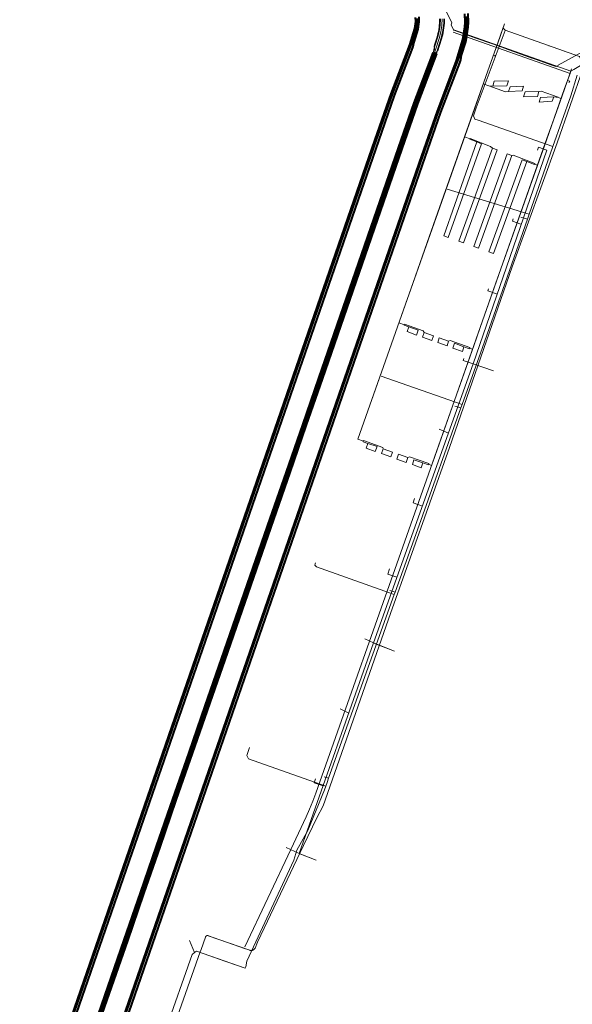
# Model space of a CAD drawing. Header units: metres. Extents: x 124576 to 133557, y 395865 to 402386.
# Tile 373 of 447: x 130979 to 131090, y 400644 to 400842. Entities that reach past the tile are written whole.
import ezdxf

# ---------------------------------------------------------------- set-up
doc = ezdxf.new("R2010")
doc.units = ezdxf.units.M
doc.header["$MEASUREMENT"] = 0
for name, color, linetype, lineweight, true_color in [('LG_AanduidingEisVoorzorgsmaatregel', 7, 'Continuous', 40, 0xf7284a), ('LG_Datatransport', 3, 'Continuous', 13, 0x00ff00), ('LG_Datatransport_Gemeente_Tilburg_Ruimtelijke_Uitvoering', 3, 'Continuous', 13, 0x00ff00), ('LG_Datatransport_Tennet_Tso', 3, 'Continuous', 13, 0x00ff00), ('LG_Hoog_Spanning', 1, 'Continuous', 13, 0xff0000), ('LG_Hoog_Spanning_Tennet_Tso', 1, 'Continuous', 13, 0xff0000), ('LG_Laag_Spanning_Enexis_Netbeheer_BV', 7, 'Continuous', 13, 0x960000), ('LG_Laag_Spanning_Gemeente_Tilburg_Ruimtelijke_Uitvoering', 7, 'Continuous', 13, 0x960000), ('LG_Riool_Vrij_Verval_Gemeente_Tilburg_Ruimtelijke_Uitvoering', 7, 'Continuous', 13, 0xca00a0)]:
    doc.layers.add(name, color=color, linetype=linetype, lineweight=lineweight, true_color=true_color)

msp = doc.modelspace()

# ---------------------------------------------------------------- linework, layer by layer
at = {"layer": 'LG_AanduidingEisVoorzorgsmaatregel', "flags": 128}
for points in [[(131058.71, 400842.87), (131058.74, 400842.03), (131058.53, 400840.66), (131057.56, 400837.34), (131053.81, 400827.46), (131053.81, 400827.46), (131050.57, 400818.21), (130978.89, 400611.13)], [(131059.09, 400842.66), (131059.1, 400842.07), (131058.87, 400840.6), (131058.25, 400838.53), (131054.04, 400827.36), (131054.04, 400827.36), (131050.81, 400818.13), (130979.12, 400611.05)], [(131059.41, 400842.96), (131059.44, 400841.99), (131059.21, 400840.53), (131058.4, 400837.85), (131058.4, 400837.85), (131058.25, 400837.24), (131058.25, 400837.24), (131058.17, 400836.81), (131054.47, 400827.08), (131054.47, 400827.08), (131051.28, 400817.97), (130979.6, 400610.89)], [(130988.32, 400607.81), (131060.01, 400814.91), (131063.18, 400823.97), (131066.98, 400833.97), (131066.98, 400833.97), (131067.11, 400834.35), (131067.11, 400834.35), (131068.22, 400838.18), (131068.22, 400838.18), (131068.36, 400838.82), (131068.36, 400838.82), (131068.69, 400840.97), (131068.69, 400840.97), (131068.75, 400841.87), (131068.75, 400841.87), (131068.7, 400843.59)], [(130988.56, 400607.73), (131060.25, 400814.83), (131063.42, 400823.89), (131067.67, 400835.17), (131067.67, 400835.17), (131067.79, 400835.5), (131067.79, 400835.5), (131068.55, 400838.07), (131068.55, 400838.07), (131068.7, 400838.74), (131068.7, 400838.74), (131069.04, 400840.95), (131069.04, 400840.95), (131069.1, 400841.73), (131069.1, 400841.73), (131069.09, 400843.07)], [(130989.03, 400607.57), (131060.72, 400814.66), (131063.89, 400823.72), (131067.69, 400833.7), (131067.69, 400833.7), (131067.88, 400834.3), (131067.88, 400834.3), (131068.05, 400835.23), (131068.88, 400837.96), (131068.88, 400837.96), (131069.04, 400838.66), (131069.04, 400838.66), (131069.39, 400840.93), (131069.39, 400840.93), (131069.45, 400841.83), (131069.45, 400841.83), (131069.39, 400843.68)]]:
    msp.add_lwpolyline(points, dxfattribs=at)
at = {"layer": 'LG_Datatransport'}
msp.add_line((131016.81, 400657.54), (131024.44, 400654.85), dxfattribs=at)
at = {"layer": 'LG_Datatransport', "flags": 128}
for points in [[(130993.95, 400637.63), (131000.52, 400656.52), (131000.52, 400656.52), (131003.76, 400665.98), (131010.3, 400684.88), (131010.3, 400684.88), (131013.59, 400694.32), (131020.13, 400713.22), (131029.98, 400741.56), (131033.24, 400751.01), (131036.53, 400760.45), (131039.78, 400769.89), (131055.85, 400816.37), (131059.03, 400825.49), (131062.85, 400835.54), (131062.86, 400835.54), (131062.86, 400835.54), (131062.86, 400835.54), (131062.86, 400835.54), (131062.86, 400835.55), (131062.85, 400835.55), (131062.85, 400835.55), (131062.85, 400835.55), (131062.85, 400835.55), (131062.85, 400835.55), (131062.85, 400835.55), (131062.85, 400835.55), (131062.66, 400835.62), (131062.66, 400835.62), (131062.66, 400835.62), (131062.66, 400835.62), (131062.66, 400835.62), (131062.66, 400835.62), (131062.65, 400835.62), (131062.65, 400835.62), (131062.65, 400835.62), (131062.65, 400835.62), (131062.65, 400835.62), (131062.65, 400835.62), (131062.65, 400835.62), (131058.83, 400825.56), (131058.83, 400825.56), (131055.64, 400816.44), (131039.57, 400769.96), (131039.57, 400769.96), (131036.32, 400760.52), (131033.03, 400751.08), (131029.77, 400741.63), (131019.92, 400713.29), (131013.38, 400694.39), (131010.09, 400684.95), (131003.55, 400666.05), (131000.31, 400656.59), (130993.74, 400637.7)], [(131092.58, 400832.62), (131087.34, 400817.58), (131078.24, 400792.54), (131065.61, 400756.08), (131053.72, 400722.53), (131040.14, 400683.71), (131038.84, 400681.32), (131036.18, 400675.72), (131026.9, 400656.18), (131026.37, 400655.01), (131026.34, 400654.94), (131026.3, 400654.87), (131026.25, 400654.81), (131026.2, 400654.76), (131026.15, 400654.71), (131026.09, 400654.66), (131026.02, 400654.62), (131025.96, 400654.58), (131025.89, 400654.55), (131025.82, 400654.53), (131025.74, 400654.51), (131025.67, 400654.5), (131025.59, 400654.5), (131025.52, 400654.5), (131025.44, 400654.51), (131025.37, 400654.52), (131025.3, 400654.55), (131016.94, 400657.5), (131016.9, 400657.52), (131016.86, 400657.52), (131016.82, 400657.53), (131016.78, 400657.53), (131016.74, 400657.53), (131016.7, 400657.52), (131016.66, 400657.51), (131016.62, 400657.5), (131016.58, 400657.48), (131016.55, 400657.47), (131016.51, 400657.44), (131016.48, 400657.42), (131016.45, 400657.39), (131016.43, 400657.36), (131016.4, 400657.33), (131016.38, 400657.29), (131016.36, 400657.25), (131016.35, 400657.22), (131015.51, 400654.74), (131015.33, 400654.22), (131002.7, 400618.52)]]:
    msp.add_lwpolyline(points, dxfattribs=at)
at = {"layer": 'LG_Datatransport_Gemeente_Tilburg_Ruimtelijke_Uitvoering'}
for p, q in [((131089.83, 400831.29), (131090.1, 400832.03)), ((131089.83, 400831.29), (131087.86, 400825.69)), ((131087.86, 400825.69), (131084.95, 400817.47)), ((131084.95, 400817.47), (131072.28, 400781.59)), ((131070.59, 400776.79), (131072.29, 400781.6)), ((131070.59, 400776.79), (131057.41, 400739.43))]:
    msp.add_line(p, q, dxfattribs=at)
at = {"layer": 'LG_Datatransport_Gemeente_Tilburg_Ruimtelijke_Uitvoering', "flags": 128}
msp.add_lwpolyline([(131090.09, 400832.01), (131090.73, 400832.33), (131105.9, 400841.46)], dxfattribs=at)
at = {"layer": 'LG_Datatransport_Tennet_Tso', "flags": 128}
for points in [[(131063.62, 400842.58), (131063.62, 400842.16), (131063.6, 400841.73), (131063.56, 400841.31), (131063.51, 400840.88), (131063.45, 400840.46), (131063.37, 400840.03), (131063.27, 400839.61), (131063.17, 400839.19), (131063.06, 400838.77), (131062.93, 400838.35), (131062.8, 400837.93), (131062.67, 400837.51), (131062.52, 400837.09), (131062.75, 400835.58), (131058.93, 400825.52), (131055.74, 400816.41), (131052.58, 400807.26), (131049.39, 400798.02), (131046.16, 400788.71), (131042.93, 400779.34), (131039.67, 400769.93), (131036.42, 400760.49), (131033.13, 400751.05), (131029.87, 400741.6), (131026.58, 400732.15), (131023.3, 400722.71), (131020.02, 400713.26), (131016.75, 400703.81), (131013.48, 400694.36), (131010.19, 400684.92), (131006.92, 400675.47), (131003.65, 400666.02), (131000.41, 400656.56), (130997.13, 400647.12), (130993.84, 400637.67)], [(131064.62, 400842.61), (131064.62, 400842.14), (131064.6, 400841.67), (131064.56, 400841.21), (131064.5, 400840.75), (131064.43, 400840.29), (131064.35, 400839.83), (131064.25, 400839.38), (131064.14, 400838.94), (131064.02, 400838.5), (131063.89, 400838.06), (131063.75, 400837.63), (131063.61, 400837.2), (131063.47, 400836.77), (131063.32, 400836.35), (131062.8, 400835.56), (131058.98, 400825.51), (131055.79, 400816.39), (131052.63, 400807.24), (131049.44, 400798), (131046.21, 400788.69), (131042.98, 400779.32), (131039.72, 400769.91), (131036.47, 400760.47), (131033.18, 400751.03), (131029.92, 400741.58), (131026.63, 400732.13), (131023.35, 400722.69), (131020.07, 400713.24), (131016.8, 400703.79), (131013.53, 400694.34), (131010.24, 400684.9), (131006.97, 400675.45), (131003.7, 400666), (131000.46, 400656.54), (130997.18, 400647.1), (130993.89, 400637.65)], [(131062.66, 400835.61), (131058.84, 400825.56), (131055.65, 400816.44), (131052.49, 400807.29), (131049.3, 400798.05), (131046.07, 400788.74), (131042.84, 400779.37), (131039.58, 400769.96), (131036.33, 400760.52), (131033.04, 400751.08), (131029.78, 400741.63), (131026.49, 400732.18), (131023.21, 400722.74), (131019.93, 400713.29), (131016.66, 400703.84), (131013.39, 400694.39), (131010.1, 400684.95), (131006.83, 400675.5), (131003.56, 400666.05), (131000.32, 400656.59), (130997.04, 400647.15), (130993.75, 400637.7)], [(130993.94, 400637.63), (130997.23, 400647.08), (131000.51, 400656.52), (131003.75, 400665.98), (131007.02, 400675.43), (131010.29, 400684.88), (131013.58, 400694.32), (131016.85, 400703.77), (131020.12, 400713.22), (131023.4, 400722.67), (131026.68, 400732.11), (131029.97, 400741.56), (131033.23, 400751.01), (131036.52, 400760.45), (131039.77, 400769.89), (131043.03, 400779.3), (131046.26, 400788.67), (131049.49, 400797.98), (131052.68, 400807.22), (131055.84, 400816.37), (131059.03, 400825.49), (131062.85, 400835.54), (131062.66, 400835.61)]]:
    msp.add_lwpolyline(points, dxfattribs=at)
at = {"layer": 'LG_Hoog_Spanning', "flags": 128}
for points in [[(130993.5, 400637.79), (131000.07, 400656.68), (131000.07, 400656.68), (131003.31, 400666.14), (131009.85, 400685.04), (131009.85, 400685.04), (131013.14, 400694.48), (131019.68, 400713.38), (131029.53, 400741.72), (131032.79, 400751.17), (131036.08, 400760.61), (131039.33, 400770.05), (131055.4, 400816.53), (131058.59, 400825.65), (131062.41, 400835.71), (131062.41, 400835.71), (131062.41, 400835.71), (131062.41, 400835.71), (131062.41, 400835.71), (131062.41, 400835.72), (131062.41, 400835.72), (131062.41, 400835.72), (131062.41, 400835.72), (131062.41, 400835.72), (131062.41, 400835.72), (131062.41, 400835.72), (131062.41, 400835.72), (131062.22, 400835.79), (131062.22, 400835.79), (131062.22, 400835.79), (131062.21, 400835.79), (131062.21, 400835.79), (131062.21, 400835.79), (131062.21, 400835.79), (131062.21, 400835.79), (131062.21, 400835.79), (131062.21, 400835.79), (131062.21, 400835.79), (131062.21, 400835.79), (131062.21, 400835.79), (131058.38, 400825.72), (131058.38, 400825.72), (131055.19, 400816.6), (131039.12, 400770.12), (131039.12, 400770.12), (131035.87, 400760.68), (131032.58, 400751.24), (131029.32, 400741.79), (131019.47, 400713.45), (131012.93, 400694.55), (131009.64, 400685.11), (131003.1, 400666.21), (130999.86, 400656.75), (130993.29, 400637.86)], [(130993.73, 400637.7), (131000.3, 400656.59), (131000.3, 400656.59), (131003.54, 400666.05), (131010.08, 400684.95), (131010.08, 400684.95), (131013.37, 400694.39), (131019.91, 400713.29), (131029.76, 400741.63), (131033.02, 400751.08), (131036.31, 400760.52), (131039.56, 400769.96), (131055.63, 400816.44), (131058.82, 400825.56), (131062.65, 400835.62), (131062.65, 400835.62), (131062.65, 400835.62), (131062.65, 400835.63), (131062.65, 400835.63), (131062.65, 400835.63), (131062.65, 400835.63), (131062.65, 400835.63), (131062.65, 400835.63), (131062.65, 400835.63), (131062.65, 400835.63), (131062.65, 400835.63), (131062.65, 400835.63), (131062.46, 400835.71), (131062.46, 400835.71), (131062.46, 400835.71), (131062.46, 400835.71), (131062.46, 400835.71), (131062.45, 400835.71), (131062.45, 400835.71), (131062.45, 400835.7), (131062.45, 400835.7), (131062.45, 400835.7), (131062.45, 400835.7), (131062.45, 400835.7), (131062.45, 400835.7), (131058.62, 400825.64), (131058.62, 400825.64), (131055.43, 400816.52), (131039.36, 400770.04), (131039.36, 400770.04), (131036.11, 400760.6), (131032.82, 400751.16), (131029.56, 400741.71), (131019.71, 400713.37), (131013.17, 400694.47), (131009.88, 400685.03), (131003.34, 400666.13), (131000.1, 400656.67), (130993.53, 400637.78)], [(130994.21, 400637.54), (131000.78, 400656.43), (131000.78, 400656.43), (131004.02, 400665.89), (131010.56, 400684.79), (131010.56, 400684.79), (131013.85, 400694.23), (131020.39, 400713.13), (131030.24, 400741.47), (131033.5, 400750.92), (131036.79, 400760.36), (131040.04, 400769.8), (131056.11, 400816.28), (131059.29, 400825.39), (131063.12, 400835.44), (131063.12, 400835.44), (131063.12, 400835.44), (131063.12, 400835.44), (131063.12, 400835.45), (131063.12, 400835.45), (131063.12, 400835.45), (131063.12, 400835.45), (131063.12, 400835.45), (131063.12, 400835.45), (131063.12, 400835.45), (131063.12, 400835.45), (131063.12, 400835.45), (131062.93, 400835.52), (131062.93, 400835.52), (131062.93, 400835.53), (131062.93, 400835.53), (131062.93, 400835.53), (131062.92, 400835.52), (131062.92, 400835.52), (131062.92, 400835.52), (131062.92, 400835.52), (131062.92, 400835.52), (131062.92, 400835.52), (131062.92, 400835.52), (131062.92, 400835.52), (131059.09, 400825.47), (131059.09, 400825.47), (131055.9, 400816.35), (131039.83, 400769.87), (131039.83, 400769.87), (131036.58, 400760.43), (131033.29, 400750.99), (131030.03, 400741.54), (131020.18, 400713.2), (131013.64, 400694.3), (131010.35, 400684.86), (131003.81, 400665.96), (131000.57, 400656.5), (130994, 400637.61)]]:
    msp.add_lwpolyline(points, dxfattribs=at)
at = {"layer": 'LG_Hoog_Spanning_Tennet_Tso', "flags": 128}
for points in [[(131063.77, 400842.59), (131063.77, 400842.16), (131063.75, 400841.73), (131063.71, 400841.29), (131063.66, 400840.86), (131063.59, 400840.43), (131063.51, 400840), (131063.42, 400839.58), (131063.32, 400839.15), (131063.2, 400838.73), (131063.08, 400838.31), (131062.95, 400837.89), (131062.81, 400837.47), (131062.66, 400837.05), (131062.52, 400836.63), (131062.31, 400835.75), (131058.49, 400825.69), (131055.29, 400816.56), (131052.13, 400807.41), (131048.94, 400798.17), (131045.71, 400788.86), (131042.48, 400779.49), (131039.22, 400770.08), (131035.97, 400760.64), (131032.68, 400751.2), (131029.42, 400741.75), (131026.13, 400732.3), (131022.85, 400722.86), (131019.57, 400713.41), (131016.3, 400703.96), (131013.03, 400694.51), (131009.74, 400685.07), (131006.47, 400675.62), (131003.2, 400666.17), (130999.96, 400656.71), (130996.68, 400647.27), (130993.39, 400637.82)], [(131064.12, 400842.6), (131064.12, 400842.15), (131064.1, 400841.7), (131064.06, 400841.26), (131064.01, 400840.81), (131063.94, 400840.37), (131063.86, 400839.93), (131063.76, 400839.5), (131063.65, 400839.06), (131063.54, 400838.63), (131063.41, 400838.21), (131063.28, 400837.78), (131063.14, 400837.35), (131062.99, 400836.93), (131062.85, 400836.51), (131062.7, 400836.09), (131062.55, 400835.66), (131058.72, 400825.6), (131055.53, 400816.48), (131052.37, 400807.33), (131049.18, 400798.09), (131045.95, 400788.78), (131042.72, 400779.41), (131039.46, 400770), (131036.21, 400760.56), (131032.92, 400751.12), (131029.66, 400741.67), (131026.37, 400732.22), (131023.09, 400722.78), (131019.81, 400713.33), (131016.54, 400703.88), (131013.27, 400694.43), (131009.98, 400684.99), (131006.71, 400675.54), (131003.44, 400666.09), (131000.2, 400656.63), (130996.92, 400647.19), (130993.63, 400637.74)], [(131064.47, 400842.61), (131064.47, 400842.14), (131064.45, 400841.68), (131064.41, 400841.22), (131064.36, 400840.77), (131064.28, 400840.31), (131064.2, 400839.86), (131064.1, 400839.42), (131063.99, 400838.98), (131063.87, 400838.54), (131063.75, 400838.1), (131063.61, 400837.67), (131063.47, 400837.24), (131063.33, 400836.82), (131063.18, 400836.39), (131063.02, 400835.48), (131059.19, 400825.43), (131056, 400816.32), (131052.84, 400807.17), (131049.65, 400797.93), (131046.42, 400788.62), (131043.19, 400779.25), (131039.93, 400769.84), (131036.68, 400760.4), (131033.39, 400750.96), (131030.13, 400741.51), (131026.84, 400732.06), (131023.56, 400722.62), (131020.28, 400713.17), (131017.01, 400703.72), (131013.74, 400694.27), (131010.45, 400684.83), (131007.18, 400675.38), (131003.91, 400665.93), (131000.67, 400656.47), (130997.39, 400647.03), (130994.1, 400637.58)], [(131062.21, 400835.78), (131058.39, 400825.72), (131055.2, 400816.59), (131052.04, 400807.44), (131048.85, 400798.2), (131045.62, 400788.89), (131042.39, 400779.52), (131039.13, 400770.11), (131035.88, 400760.67), (131032.59, 400751.23), (131029.33, 400741.78), (131026.04, 400732.33), (131022.76, 400722.89), (131019.48, 400713.44), (131016.21, 400703.99), (131012.94, 400694.54), (131009.65, 400685.1), (131006.38, 400675.65), (131003.11, 400666.2), (130999.87, 400656.74), (130996.59, 400647.31), (130993.3, 400637.85)], [(130993.49, 400637.79), (130996.78, 400647.24), (131000.06, 400656.68), (131003.3, 400666.14), (131006.57, 400675.59), (131009.84, 400685.04), (131013.13, 400694.48), (131016.4, 400703.93), (131019.67, 400713.38), (131022.95, 400722.83), (131026.23, 400732.27), (131029.52, 400741.72), (131032.78, 400751.17), (131036.07, 400760.61), (131039.32, 400770.05), (131042.58, 400779.46), (131045.81, 400788.83), (131049.04, 400798.14), (131052.23, 400807.38), (131055.39, 400816.53), (131058.58, 400825.65), (131062.4, 400835.71), (131062.21, 400835.78)], [(130993.72, 400637.71), (130997.01, 400647.16), (131000.29, 400656.6), (131003.53, 400666.06), (131006.8, 400675.51), (131010.07, 400684.96), (131013.36, 400694.4), (131016.63, 400703.85), (131019.9, 400713.3), (131023.18, 400722.75), (131026.46, 400732.19), (131029.75, 400741.64), (131033.01, 400751.09), (131036.3, 400760.53), (131039.55, 400769.97), (131042.81, 400779.38), (131046.04, 400788.75), (131049.27, 400798.06), (131052.46, 400807.3), (131055.62, 400816.45), (131058.81, 400825.57), (131062.64, 400835.62), (131062.46, 400835.7), (131058.63, 400825.63), (131055.44, 400816.51), (131052.28, 400807.36), (131049.09, 400798.12), (131045.86, 400788.81), (131042.63, 400779.44), (131039.37, 400770.03), (131036.12, 400760.59), (131032.83, 400751.15), (131029.57, 400741.7), (131026.28, 400732.25), (131023, 400722.81), (131019.72, 400713.36), (131016.45, 400703.91), (131013.18, 400694.46), (131009.89, 400685.02), (131006.62, 400675.57), (131003.35, 400666.12), (131000.11, 400656.66), (130996.83, 400647.22), (130993.54, 400637.77)], [(130994.2, 400637.54), (130997.49, 400646.99), (131000.77, 400656.43), (131004.01, 400665.89), (131007.28, 400675.34), (131010.55, 400684.79), (131013.84, 400694.23), (131017.11, 400703.68), (131020.38, 400713.13), (131023.66, 400722.58), (131026.94, 400732.02), (131030.23, 400741.47), (131033.49, 400750.92), (131036.78, 400760.36), (131040.03, 400769.8), (131043.29, 400779.21), (131046.52, 400788.58), (131049.75, 400797.89), (131052.94, 400807.13), (131056.1, 400816.28), (131059.28, 400825.39), (131063.11, 400835.44), (131062.93, 400835.52), (131059.1, 400825.46), (131055.91, 400816.35), (131052.75, 400807.2), (131049.56, 400797.96), (131046.33, 400788.65), (131043.1, 400779.28), (131039.84, 400769.87), (131036.59, 400760.43), (131033.3, 400750.99), (131030.04, 400741.54), (131026.75, 400732.09), (131023.47, 400722.65), (131020.19, 400713.2), (131016.92, 400703.75), (131013.65, 400694.3), (131010.36, 400684.86), (131007.09, 400675.41), (131003.82, 400665.96), (131000.58, 400656.5), (130997.3, 400647.06), (130994.01, 400637.61)]]:
    msp.add_lwpolyline(points, dxfattribs=at)
at = {"layer": 'LG_Laag_Spanning_Enexis_Netbeheer_BV'}
for p, q in [((131071.02, 400824.64), (131076.88, 400840.25)), ((131076.18, 400836.84), (131077.57, 400836.34)), ((131090.09, 400827.04), (131091.38, 400831.21)), ((131090.09, 400827.04), (131091.38, 400831.21)), ((131081.7, 400803.16), (131065.17, 400808.23)), ((131081.34, 400802.12), (131080.02, 400802.58)), ((131068.15, 400764.7), (131051.85, 400770.48)), ((131067.93, 400764.08), (131066.69, 400764.42)), ((131054.65, 400726.82), (131053.57, 400727.21)), ((131024.72, 400693.85), (131025.27, 400695.49)), ((131041.21, 400689.28), (131040.33, 400689.59)), ((131014.17, 400654.14), (131013.16, 400656.52)), ((131014.54, 400654.35), (131024.38, 400650.98))]:
    msp.add_line(p, q, dxfattribs=at)
at = {"layer": 'LG_Laag_Spanning_Enexis_Netbeheer_BV', "flags": 128}
for points in [[(131059.27, 400855.86), (131059.8, 400854.59), (131059.85, 400854.57), (131066.07, 400841.78), (131065.92, 400841.36), (131066.4, 400840.34), (131066.46, 400840.31)], [(131059.85, 400854.57), (131066.07, 400841.78), (131065.92, 400841.36), (131066.4, 400840.34), (131066.46, 400840.31), (131067.51, 400839.94), (131075.41, 400837.11), (131076.18, 400836.84), (131077.57, 400836.34), (131087.08, 400832.94), (131087.14, 400832.93), (131087.47, 400833.12), (131087.51, 400833.26), (131103.23, 400841.82)], [(131087.14, 400832.93), (131087.47, 400833.12), (131087.51, 400833.26), (131103.23, 400841.82), (131105.53, 400840.96), (131106.19, 400841.25), (131106.26, 400841.44)], [(131066.46, 400840.31), (131070.95, 400838.71), (131074.3, 400837.51), (131076.18, 400836.84)], [(131066.46, 400840.31), (131070.95, 400838.71), (131074.3, 400837.51), (131076.18, 400836.84)], [(131066.46, 400840.31), (131067.51, 400839.94), (131075.41, 400837.11), (131076.18, 400836.84)], [(131077.57, 400836.34), (131079.45, 400835.67), (131082.26, 400834.67), (131082.33, 400834.64), (131086.29, 400833.23), (131087.14, 400832.93)], [(131077.57, 400836.34), (131079.45, 400835.67), (131082.26, 400834.67), (131082.33, 400834.64), (131086.29, 400833.23), (131087.14, 400832.93)], [(131077.57, 400836.34), (131087.08, 400832.94), (131087.14, 400832.93)], [(131002.82, 400622.78), (131013.72, 400653.7), (131014.17, 400654.14), (131014.54, 400654.35), (131024.38, 400650.98), (131024.54, 400651.21), (131024.71, 400652.34), (131034.19, 400672.77), (131034.83, 400674.74), (131037.06, 400678.76), (131040.38, 400686.98), (131040.64, 400687.7), (131040.9, 400688.41), (131041.21, 400689.28), (131054.48, 400726.35), (131054.65, 400726.82), (131059.5, 400740.35), (131067.93, 400764.08), (131068.15, 400764.7), (131072.24, 400776.22), (131081.34, 400802.12), (131081.7, 400803.16), (131086.49, 400816.79), (131090.09, 400827.04)], [(131024.38, 400650.98), (131024.54, 400651.21), (131024.71, 400652.34), (131034.19, 400672.77), (131034.83, 400674.74), (131037.06, 400678.76), (131040.38, 400686.98), (131040.64, 400687.7), (131040.9, 400688.41), (131041.21, 400689.28), (131054.48, 400726.35), (131054.65, 400726.82), (131059.5, 400740.35), (131067.93, 400764.08), (131068.15, 400764.7), (131072.24, 400776.22), (131081.34, 400802.12), (131081.7, 400803.16), (131086.49, 400816.79), (131090.09, 400827.04)], [(131086.49, 400816.79), (131071.38, 400822.12), (131070.74, 400822.35), (131070.43, 400822.99), (131071.02, 400824.64)], [(131038.46, 400732.27), (131038.49, 400732.6), (131038.55, 400732.75)], [(131054.48, 400726.35), (131038.8, 400731.96), (131038.46, 400732.27)], [(131040.64, 400687.7), (131025.03, 400693.21), (131024.72, 400693.85)], [(130997.13, 400607.05), (131000.98, 400617.7), (131002.82, 400622.78), (131013.72, 400653.7), (131014.17, 400654.14), (131014.54, 400654.35)], [(131014.54, 400654.35), (131018.37, 400653.04), (131018.96, 400652.84), (131024.38, 400650.98)], [(131014.54, 400654.35), (131018.37, 400653.04), (131018.96, 400652.84), (131024.38, 400650.98)]]:
    msp.add_lwpolyline(points, dxfattribs=at)
at = {"layer": 'LG_Laag_Spanning_Gemeente_Tilburg_Ruimtelijke_Uitvoering'}
for p, q in [((131066.33, 400839.89), (131089.93, 400831.56)), ((131066.5, 400840.37), (131090.1, 400832.03)), ((131075.03, 400836.82), (131076.7, 400841.54)), ((131076.7, 400841.54), (131075.2, 400837.29)), ((131079.59, 400839.26), (131079.61, 400839.33)), ((131082.59, 400838.2), (131082.61, 400838.27)), ((131074.7, 400835.88), (131072.96, 400830.95)), ((131075.2, 400837.29), (131074.7, 400835.88)), ((131090.1, 400832.03), (131075.2, 400837.29)), ((131084.15, 400837.64), (131084.18, 400837.71)), ((131085.72, 400837.09), (131085.75, 400837.16)), ((131088.83, 400835.99), (131088.86, 400836.06)), ((131074.82, 400835.17), (131074.49, 400835.28)), ((131074.8, 400834.87), (131074.82, 400835.17)), ((131089.83, 400831.29), (131090.1, 400832.03)), ((131089.91, 400831.51), (131090.26, 400832.5)), ((131072.96, 400830.95), (131070.7, 400824.56)), ((131089.83, 400831.29), (131087.86, 400825.69)), ((131089.44, 400830.16), (131089.87, 400830.01)), ((131089.71, 400829.76), (131089.87, 400830.01)), ((131072.43, 400829.46), (131073.56, 400829.06)), ((131073.55, 400829.03), (131073.57, 400829.09)), ((131087.54, 400826.73), (131088.15, 400826.52)), ((131070.7, 400824.56), (131057.39, 400786.85)), ((131087.86, 400825.69), (131085.6, 400819.3)), ((131068.65, 400818.76), (131069.78, 400818.36)), ((131069.74, 400818.26), (131069.81, 400818.45)), ((131084.95, 400817.47), (131072.28, 400781.59)), ((131082.82, 400813.37), (131082.76, 400813.18)), ((131082.79, 400813.27), (131083.4, 400813.06)), ((131056.52, 400780.84), (131055.4, 400781.24)), ((131056.48, 400780.74), (131056.56, 400780.95)), ((131070.59, 400776.79), (131072.29, 400781.6)), ((131070.59, 400776.79), (131057.41, 400739.43)), ((131069.71, 400776.22), (131069.62, 400776)), ((131069.66, 400776.11), (131070.27, 400775.89)), ((131048.19, 400757.21), (131048.27, 400757.45)), ((131061.44, 400752.8), (131061.35, 400752.55)), ((131061.4, 400752.66), (131062, 400752.45)), ((131038.64, 400686.27), (131057.41, 400739.43))]:
    msp.add_line(p, q, dxfattribs=at)
at = {"layer": 'LG_Laag_Spanning_Gemeente_Tilburg_Ruimtelijke_Uitvoering', "flags": 128}
for points in [[(131076.46, 400840.69), (131076.83, 400840.31), (131091.83, 400835.01), (131092.7, 400833.52)], [(131090.09, 400832.01), (131090.73, 400832.33), (131105.9, 400841.46)], [(131047.1, 400757.73), (131058.69, 400790.53), (131061.12, 400797.43), (131063.62, 400804.5), (131070.28, 400823.36), (131072.96, 400830.95), (131075.03, 400836.82)], [(131062.22, 400753.08), (131074.93, 400789.08), (131078.47, 400799.1), (131082.63, 400810.88), (131085.18, 400818.1), (131088.85, 400828.49), (131089.93, 400831.56)], [(131073.57, 400829.09), (131074.34, 400829.01), (131074.65, 400829.99), (131077.54, 400830.05), (131077.19, 400829.09), (131074.34, 400829.01)], [(131073.53, 400829.03), (131076.9, 400827.85), (131077.52, 400827.9), (131077.87, 400828.86), (131080.56, 400828.97), (131080.25, 400828.05), (131077.52, 400827.9)], [(131087.56, 400826.78), (131084.13, 400827.95), (131083.61, 400827.92), (131083.34, 400826.92), (131080.53, 400826.87), (131080.87, 400827.82), (131083.61, 400827.92)], [(131087.53, 400826.69), (131086.65, 400826.85), (131086.32, 400825.94), (131083.69, 400825.76), (131083.99, 400826.71), (131086.65, 400826.85)], [(131069.74, 400818.26), (131071.15, 400817.75), (131072.05, 400817.38), (131065.36, 400798.46), (131064.44, 400798.79), (131071.15, 400817.75)], [(131069.81, 400818.45), (131073.88, 400816.84), (131074.29, 400816.48), (131075.2, 400816.15), (131068.45, 400797.37), (131067.5, 400797.71), (131074.29, 400816.48)], [(131082.82, 400813.37), (131078.47, 400815.07), (131078.2, 400814.97), (131077.27, 400815.32), (131070.52, 400796.61), (131071.47, 400796.29), (131078.2, 400814.97)], [(131082.76, 400813.18), (131081.25, 400813.76), (131080.31, 400814.1), (131073.56, 400795.55), (131074.47, 400795.23), (131081.25, 400813.76)], [(131048.23, 400757.33), (131047.1, 400757.73), (131057.13, 400786.12)], [(131056.49, 400780.74), (131057.42, 400780.4), (131057.1, 400779.45), (131058.94, 400778.75), (131059.26, 400779.72), (131057.42, 400780.4)], [(131056.56, 400780.95), (131060.29, 400779.6), (131060.51, 400779.29), (131060.17, 400778.33), (131062.05, 400777.65), (131062.36, 400778.62), (131060.51, 400779.29)], [(131069.71, 400776.22), (131065.75, 400777.68), (131065.4, 400777.52), (131065.12, 400776.57), (131063.24, 400777.22), (131063.56, 400778.18), (131065.4, 400777.52)], [(131069.62, 400776), (131068.53, 400776.4), (131068.22, 400775.46), (131066.31, 400776.13), (131066.6, 400777.09), (131068.53, 400776.4)], [(131048.19, 400757.21), (131049.12, 400756.87), (131048.79, 400755.92), (131050.63, 400755.24), (131051.02, 400756.25), (131049.12, 400756.87)], [(131048.27, 400757.45), (131052.13, 400756.07), (131052.26, 400755.79), (131051.89, 400754.84), (131053.77, 400754.15), (131054.12, 400755.11), (131052.26, 400755.79)], [(131061.44, 400752.8), (131057.53, 400754.15), (131057.22, 400754.02), (131056.87, 400753.04), (131055.01, 400753.72), (131055.34, 400754.68), (131057.22, 400754.02)], [(131061.35, 400752.55), (131060.24, 400752.94), (131059.93, 400751.98), (131058.13, 400752.62), (131058.45, 400753.58), (131060.24, 400752.94)], [(131036.66, 400681.48), (131037.38, 400683.05), (131038.04, 400684.65), (131038.64, 400686.27)], [(131024.32, 400655.24), (131033.59, 400674.92), (131036.66, 400681.48)]]:
    msp.add_lwpolyline(points, dxfattribs=at)
at = {"layer": 'LG_Riool_Vrij_Verval_Gemeente_Tilburg_Ruimtelijke_Uitvoering'}
for p, q in [((131070.37, 400772.94), (131085.27, 400816.07)), ((131083.38, 400816.1), (131083.58, 400816.67)), ((131083.58, 400816.67), (131085.27, 400816.07)), ((131078.48, 400802.21), (131078.31, 400801.73)), ((131078.31, 400801.73), (131080.04, 400801.12)), ((131073.5, 400788.11), (131073.35, 400787.69)), ((131073.35, 400787.69), (131075.12, 400787.07)), ((131050.3, 400716.61), (131070.37, 400772.94)), ((131068.53, 400774.01), (131068.39, 400773.63)), ((131068.39, 400773.63), (131070.37, 400772.93)), ((131074.47, 400771.54), (131070.37, 400772.94)), ((131070.37, 400772.93), (131074.47, 400771.54)), ((131063.51, 400759.78), (131065.39, 400758.93)), ((131058.26, 400744.91), (131058.57, 400745.76)), ((131058.26, 400744.91), (131060.14, 400744.24)), ((131053.54, 400731.54), (131053.18, 400730.51)), ((131053.18, 400730.51), (131055.01, 400729.86)), ((131035.28, 400674.1), (131050.3, 400716.61)), ((131048.54, 400717.4), (131050.29, 400716.6)), ((131054.53, 400714.93), (131050.3, 400716.61)), ((131050.46, 400716.49), (131054.53, 400714.93)), ((131043.55, 400703.27), (131045.28, 400702.4)), ((131038.56, 400689.16), (131038.29, 400688.38)), ((131038.29, 400688.38), (131040.1, 400687.74)), ((131032.64, 400675.34), (131035.28, 400674.09)), ((131038.7, 400672.76), (131035.28, 400674.1)), ((131038.7, 400672.76), (131035.44, 400674.03))]:
    msp.add_line(p, q, dxfattribs=at)

doc.saveas('drawing.dxf')
